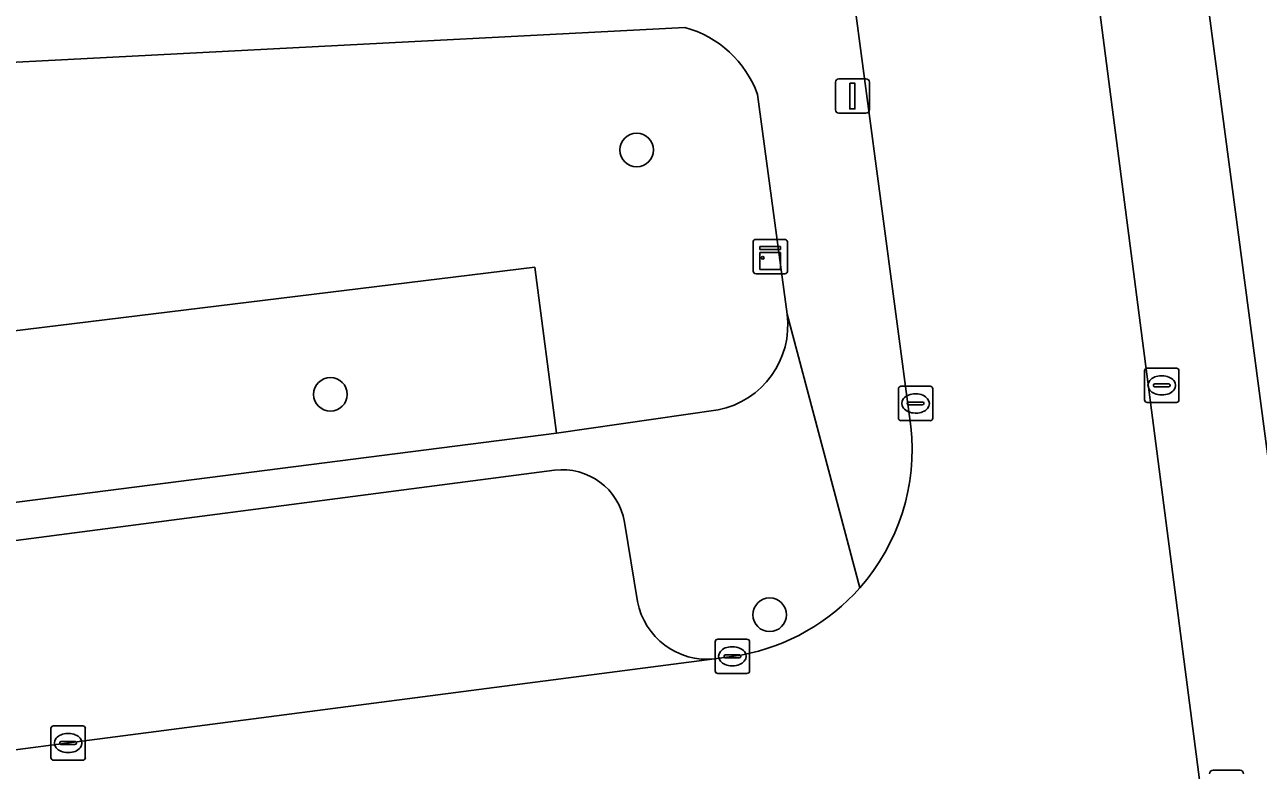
# Model space of a CAD drawing. Extents: x 161084 to 161928, y 385354 to 386522.
# Drawn here: x 161275.05 to 161310.98, y 385568.02 to 385589.73 of the extents above; entities that cross this region are included whole.
import ezdxf

# ---------------------------------------------------------------- set-up
doc = ezdxf.new("R2010")
doc.units = 0
for name, color, linetype in [('IMGEO_Boom', 7, 'Continuous'), ('IMGEO_Erf', 7, 'Continuous'), ('IMGEO_Groenvoorziening', 7, 'Continuous'), ('IMGEO_Kast', 7, 'Continuous'), ('IMGEO_Kolk', 7, 'Continuous'), ('IMGEO_Lichtmast', 7, 'Continuous'), ('IMGEO_Parkeervlak_open', 7, 'Continuous'), ('IMGEO_Rijbaan_lokaal_open', 7, 'Continuous'), ('IMGEO_Voetpad_open', 7, 'Continuous')]:
    doc.layers.add(name, color=color, linetype=linetype)

msp = doc.modelspace()

# ---------------------------------------------------------------- linework, layer by layer
at = {"layer": 'IMGEO_Boom'}
for centre in [(161292.878, 385586.084), (161283.958, 385578.968), (161296.75, 385572.551)]:
    msp.add_circle(centre, 0.489, dxfattribs=at)
at = {"layer": 'IMGEO_Erf'}
msp.add_lwpolyline([(161305.114, 385623.524), (161305.617, 385619.727), (161306.439, 385613.522), (161312.203, 385570.057), (161312.559, 385567.353), (161314.112, 385566.538), (161363.75, 385569.097)], dxfattribs=at)
at = {"layer": 'IMGEO_Groenvoorziening'}
for points in [[(161294.279, 385589.65), (161243.359, 385587.013)], [(161297.256, 385581.306), (161296.397, 385587.702)], [(161245.095, 385572.003), (161251.206, 385572.808), (161250.553, 385577.86), (161289.91, 385582.669)], [(161289.91, 385582.669), (161290.538, 385577.838), (161295.25, 385578.521)]]:
    msp.add_lwpolyline(points, dxfattribs=at)
msp.add_lwpolyline([(161289.91, 385582.669), (161250.553, 385577.86), (161251.206, 385572.808), (161290.538, 385577.838)], close=True, dxfattribs=at)
for centre, radius, start, end in [((161293.475, 385586.651), 3.105, 19.7887, 74.9996), ((161294.77, 385580.981), 2.507, 281.0288, 7.4417)]:
    msp.add_arc(centre, radius, start, end, dxfattribs=at)
at = {"layer": 'IMGEO_Kast'}
for p, q in [((161296.269, 385582.557), (161296.269, 385583.398)), ((161296.269, 385583.398), (161296.269, 385582.557)), ((161296.344, 385583.482), (161297.185, 385583.482)), ((161297.185, 385583.482), (161296.344, 385583.482)), ((161297.269, 385583.407), (161297.269, 385582.566)), ((161297.269, 385582.566), (161297.269, 385583.407)), ((161297.194, 385582.482), (161296.353, 385582.482)), ((161296.353, 385582.482), (161297.194, 385582.482))]:
    msp.add_line(p, q, dxfattribs=at)
for points in [[(161296.464, 385583.272), (161297.064, 385583.272), (161297.064, 385583.187), (161296.464, 385583.187), (161296.464, 385583.272)], [(161296.464, 385583.097), (161297.064, 385583.097), (161297.064, 385582.608), (161296.464, 385582.608), (161296.464, 385583.097)]]:
    msp.add_lwpolyline(points, dxfattribs=at)
msp.add_circle((161296.548, 385582.946), 0.0377, dxfattribs=at)
for centre, start, end in [((161296.347, 385583.404), 92.4484, 184.2845), ((161296.347, 385583.404), 92.4484, 184.2845), ((161297.191, 385583.404), 2.4484, 94.2845), ((161297.191, 385583.404), 2.4484, 94.2845), ((161296.347, 385582.56), 182.4484, 274.2845), ((161296.347, 385582.56), 182.4484, 274.2845), ((161297.191, 385582.56), 272.4484, 4.2845), ((161297.191, 385582.56), 272.4484, 4.2845)]:
    msp.add_arc(centre, 0.0779, start, end, dxfattribs=at)
at = {"layer": 'IMGEO_Kolk'}
for p, q in [((161307.669, 385578.805), (161307.669, 385579.657)), ((161307.744, 385579.731), (161308.596, 385579.731)), ((161308.157, 385579.511), (161308.182, 385579.511)), ((161308.67, 385579.657), (161308.67, 385578.805)), ((161300.5, 385578.277), (161300.5, 385579.129)), ((161300.575, 385579.203), (161301.427, 385579.203)), ((161301.501, 385579.129), (161301.501, 385578.277)), ((161307.928, 385579.225), (161307.928, 385579.237)), ((161308.366, 385579.188), (161307.968, 385579.188)), ((161307.971, 385579.274), (161308.369, 385579.274)), ((161308.412, 385579.237), (161308.412, 385579.225)), ((161300.759, 385578.697), (161300.759, 385578.709)), ((161300.802, 385578.746), (161301.2, 385578.746)), ((161300.988, 385578.983), (161301.013, 385578.983)), ((161301.243, 385578.709), (161301.243, 385578.697)), ((161308.596, 385578.731), (161307.744, 385578.731)), ((161308.18, 385578.951), (161308.155, 385578.951)), ((161301.197, 385578.66), (161300.799, 385578.66)), ((161301.011, 385578.423), (161300.986, 385578.423)), ((161301.427, 385578.203), (161300.575, 385578.203)), ((161295.163, 385570.916), (161295.163, 385571.768)), ((161295.238, 385571.842), (161296.09, 385571.842)), ((161295.651, 385571.622), (161295.676, 385571.622)), ((161296.164, 385571.768), (161296.164, 385570.916)), ((161295.422, 385571.336), (161295.422, 385571.348)), ((161295.86, 385571.299), (161295.462, 385571.299)), ((161295.465, 385571.385), (161295.863, 385571.385)), ((161295.906, 385571.348), (161295.906, 385571.336)), ((161296.09, 385570.842), (161295.238, 385570.842)), ((161295.674, 385571.062), (161295.649, 385571.062)), ((161275.818, 385568.391), (161275.818, 385569.243)), ((161275.893, 385569.317), (161276.745, 385569.317)), ((161276.306, 385569.097), (161276.331, 385569.097)), ((161276.819, 385569.243), (161276.819, 385568.391)), ((161276.077, 385568.811), (161276.077, 385568.823)), ((161276.515, 385568.774), (161276.117, 385568.774)), ((161276.12, 385568.86), (161276.518, 385568.86)), ((161276.561, 385568.823), (161276.561, 385568.811)), ((161276.745, 385568.317), (161275.893, 385568.317)), ((161276.329, 385568.537), (161276.304, 385568.537))]:
    msp.add_line(p, q, dxfattribs=at)
for points in [[(161307.669, 385578.805), (161307.669, 385579.657)], [(161307.744, 385579.731), (161308.596, 385579.731)], [(161308.67, 385579.657), (161308.67, 385578.805)], [(161300.5, 385578.277), (161300.5, 385579.129)], [(161300.575, 385579.203), (161301.427, 385579.203)], [(161301.501, 385579.129), (161301.501, 385578.277)], [(161308.596, 385578.731), (161307.744, 385578.731)], [(161301.427, 385578.203), (161300.575, 385578.203)], [(161295.163, 385570.916), (161295.163, 385571.768)], [(161295.238, 385571.842), (161296.09, 385571.842)], [(161296.164, 385571.768), (161296.164, 385570.916)], [(161296.09, 385570.842), (161295.238, 385570.842)], [(161275.818, 385568.391), (161275.818, 385569.243)], [(161275.893, 385569.317), (161276.745, 385569.317)], [(161276.819, 385569.243), (161276.819, 385568.391)], [(161276.745, 385568.317), (161275.893, 385568.317)]]:
    msp.add_lwpolyline(points, dxfattribs=at)
for centre, radius, start, end in [((161307.746, 385579.655), 0.0765, 91.552, 178.448), ((161307.746, 385579.655), 0.0765, 91.552, 178.448), ((161308.594, 385579.655), 0.0765, 1.552, 88.448), ((161308.594, 385579.655), 0.0765, 1.552, 88.448), ((161300.577, 385579.127), 0.0765, 91.552, 178.448), ((161300.577, 385579.127), 0.0765, 91.552, 178.448), ((161301.425, 385579.127), 0.0765, 1.552, 88.448), ((161301.425, 385579.127), 0.0765, 1.552, 88.448), ((161307.968, 385579.234), 0.0403, 85.8775, 175.7526), ((161307.965, 385579.224), 0.0366, 178.938, 274.7102), ((161308.369, 385579.231), 0.043, 264.8664, 352.4533), ((161308.373, 385579.236), 0.0386, 1.7309, 96.639), ((161300.799, 385578.706), 0.0403, 85.8775, 175.7526), ((161300.796, 385578.696), 0.0366, 178.938, 274.7102), ((161301.2, 385578.703), 0.043, 264.8664, 352.4533), ((161301.204, 385578.708), 0.0386, 1.7309, 96.639), ((161307.746, 385578.807), 0.0765, 181.552, 268.448), ((161307.746, 385578.807), 0.0765, 181.552, 268.448), ((161308.594, 385578.807), 0.0765, 271.552, 358.448), ((161308.594, 385578.807), 0.0765, 271.552, 358.448), ((161300.577, 385578.279), 0.0765, 181.552, 268.448), ((161300.577, 385578.279), 0.0765, 181.552, 268.448), ((161301.425, 385578.279), 0.0765, 271.552, 358.448), ((161301.425, 385578.279), 0.0765, 271.552, 358.448), ((161295.24, 385571.766), 0.0765, 91.552, 178.448), ((161295.24, 385571.766), 0.0765, 91.552, 178.448), ((161296.088, 385571.766), 0.0765, 1.552, 88.448), ((161296.088, 385571.766), 0.0765, 1.552, 88.448), ((161295.462, 385571.345), 0.0403, 85.8775, 175.7526), ((161295.459, 385571.335), 0.0366, 178.938, 274.7102), ((161295.863, 385571.342), 0.043, 264.8664, 352.4533), ((161295.867, 385571.347), 0.0386, 1.7309, 96.639), ((161295.24, 385570.918), 0.0765, 181.552, 268.448), ((161295.24, 385570.918), 0.0765, 181.552, 268.448), ((161296.088, 385570.918), 0.0765, 271.552, 358.448), ((161296.088, 385570.918), 0.0765, 271.552, 358.448), ((161275.895, 385569.241), 0.0765, 91.552, 178.448), ((161275.895, 385569.241), 0.0765, 91.552, 178.448), ((161276.743, 385569.241), 0.0765, 1.552, 88.448), ((161276.743, 385569.241), 0.0765, 1.552, 88.448), ((161276.117, 385568.82), 0.0403, 85.8775, 175.7526), ((161276.114, 385568.81), 0.0366, 178.938, 274.7102), ((161276.518, 385568.817), 0.043, 264.8664, 352.4533), ((161276.522, 385568.822), 0.0386, 1.7309, 96.639), ((161275.895, 385568.393), 0.0765, 181.552, 268.448), ((161275.895, 385568.393), 0.0765, 181.552, 268.448), ((161276.743, 385568.393), 0.0765, 271.552, 358.448), ((161276.743, 385568.393), 0.0765, 271.552, 358.448)]:
    msp.add_arc(centre, radius, start, end, dxfattribs=at)
for centre, major_axis, ratio, start_param, end_param in [((161308.156, 385579.231), (-0.387, 0.002), 0.722429, 4.712389, 7.853982), ((161308.181, 385579.231), (-0.39, 0.002), 0.717154, 1.570796, 4.712389), ((161300.987, 385578.703), (-0.387, 0.002), 0.722429, 4.712389, 7.853982), ((161301.012, 385578.703), (-0.39, 0.002), 0.717154, 1.570796, 4.712389), ((161295.65, 385571.342), (-0.387, 0.002), 0.722429, 4.712389, 7.853982), ((161295.675, 385571.342), (-0.39, 0.002), 0.717154, 1.570796, 4.712389), ((161276.305, 385568.817), (-0.387, 0.002), 0.722429, 4.712389, 7.853982), ((161276.33, 385568.817), (-0.39, 0.002), 0.717154, 1.570796, 4.712389)]:
    msp.add_ellipse(centre, major_axis=major_axis, ratio=ratio, start_param=start_param, end_param=end_param, dxfattribs=at)
at = {"layer": 'IMGEO_Lichtmast'}
for p, q in [((161298.665, 385587.254), (161298.665, 385588.054)), ((161298.665, 385588.054), (161298.665, 385587.254)), ((161298.765, 385588.154), (161299.555, 385588.154)), ((161299.555, 385588.154), (161298.765, 385588.154)), ((161299.655, 385588.054), (161299.655, 385587.254)), ((161299.655, 385587.254), (161299.655, 385588.054)), ((161299.555, 385587.154), (161298.765, 385587.154)), ((161298.765, 385587.154), (161299.555, 385587.154)), ((161309.663, 385568.023), (161310.453, 385568.023)), ((161310.453, 385568.023), (161309.663, 385568.023))]:
    msp.add_line(p, q, dxfattribs=at)
msp.add_lwpolyline([(161299.085, 385588.029), (161299.235, 385588.029), (161299.235, 385587.279), (161299.085, 385587.279), (161299.085, 385588.029)], dxfattribs=at)
for centre, start, end in [((161298.765, 385588.054), 90, 180), ((161298.765, 385588.054), 90, 180), ((161299.555, 385588.054), 0, 90), ((161299.555, 385588.054), 360, 90), ((161298.765, 385587.254), 180, 270), ((161298.765, 385587.254), 180, 270), ((161299.555, 385587.254), 270, 0), ((161299.555, 385587.254), 270, 0), ((161309.663, 385567.923), 90, 180), ((161309.663, 385567.923), 90, 180), ((161310.453, 385567.923), 0, 90), ((161310.453, 385567.923), 360, 90)]:
    msp.add_arc(centre, 0.1, start, end, dxfattribs=at)
at = {"layer": 'IMGEO_Parkeervlak_open'}
for points in [[(161290.484, 385576.758), (161245.338, 385570.87)], [(161292.903, 385572.939), (161292.524, 385575.25)], [(161243.197, 385568.084), (161243.66, 385564.569), (161295.147, 385571.265)]]:
    msp.add_lwpolyline(points, dxfattribs=at)
for centre, radius, start, end in [((161290.716, 385574.938), 1.835, 9.7974, 97.2578), ((161294.934, 385573.321), 2.067, 190.6543, 275.9006)]:
    msp.add_arc(centre, radius, start, end, dxfattribs=at)
at = {"layer": 'IMGEO_Rijbaan_lokaal_open'}
for points in [[(161304.409, 385605.205), (161297.363, 385604.284), (161300.866, 385578.03)], [(161303.055, 385561.329), (161303.862, 385555.212), (161310.772, 385556.154), (161304.409, 385605.205)], [(161295.925, 385571.379), (161295.147, 385571.265), (161243.66, 385564.569), (161244.066, 385561.483)]]:
    msp.add_lwpolyline(points, dxfattribs=at)
for centre, radius, start, end in [((161294.806, 385577.37), 6.096, 318.6209, 6.218), ((161294.81, 385577.367), 6.091, 280.5466, 318.6105)]:
    msp.add_arc(centre, radius, start, end, dxfattribs=at)
at = {"layer": 'IMGEO_Voetpad_open'}
msp.add_lwpolyline([(161306.439, 385613.522), (161303.356, 385613.053), (161304.013, 385608.041), (161304.409, 385605.205), (161310.772, 385556.154), (161311.153, 385553.336), (161312.358, 385544.329), (161315.528, 385544.812), (161313.613, 385559.249), (161313.598, 385559.298), (161312.559, 385567.353), (161312.203, 385570.057)], close=True, dxfattribs=at)
for points in [[(161300.866, 385578.03), (161297.363, 385604.284)], [(161235.991, 385586.563), (161237.271, 385586.682), (161243.336, 385587.014), (161243.359, 385587.013), (161294.279, 385589.65)], [(161296.397, 385587.702), (161297.256, 385581.306), (161299.38, 385573.34)], [(161299.38, 385573.34), (161297.256, 385581.306)], [(161295.25, 385578.521), (161290.538, 385577.838), (161251.206, 385572.808), (161245.095, 385572.003)], [(161245.338, 385570.87), (161290.484, 385576.758)], [(161292.524, 385575.25), (161292.903, 385572.939)], [(161295.147, 385571.265), (161295.925, 385571.379)]]:
    msp.add_lwpolyline(points, dxfattribs=at)
for centre, radius, start, end in [((161293.475, 385586.651), 3.105, 19.7887, 74.9996), ((161294.77, 385580.981), 2.507, 281.0288, 7.4417), ((161294.806, 385577.37), 6.096, 318.6209, 6.218), ((161290.716, 385574.938), 1.835, 9.7974, 97.2578), ((161294.81, 385577.367), 6.091, 280.5466, 318.6105), ((161294.934, 385573.321), 2.067, 190.6543, 275.9006)]:
    msp.add_arc(centre, radius, start, end, dxfattribs=at)

doc.saveas('drawing.dxf')
